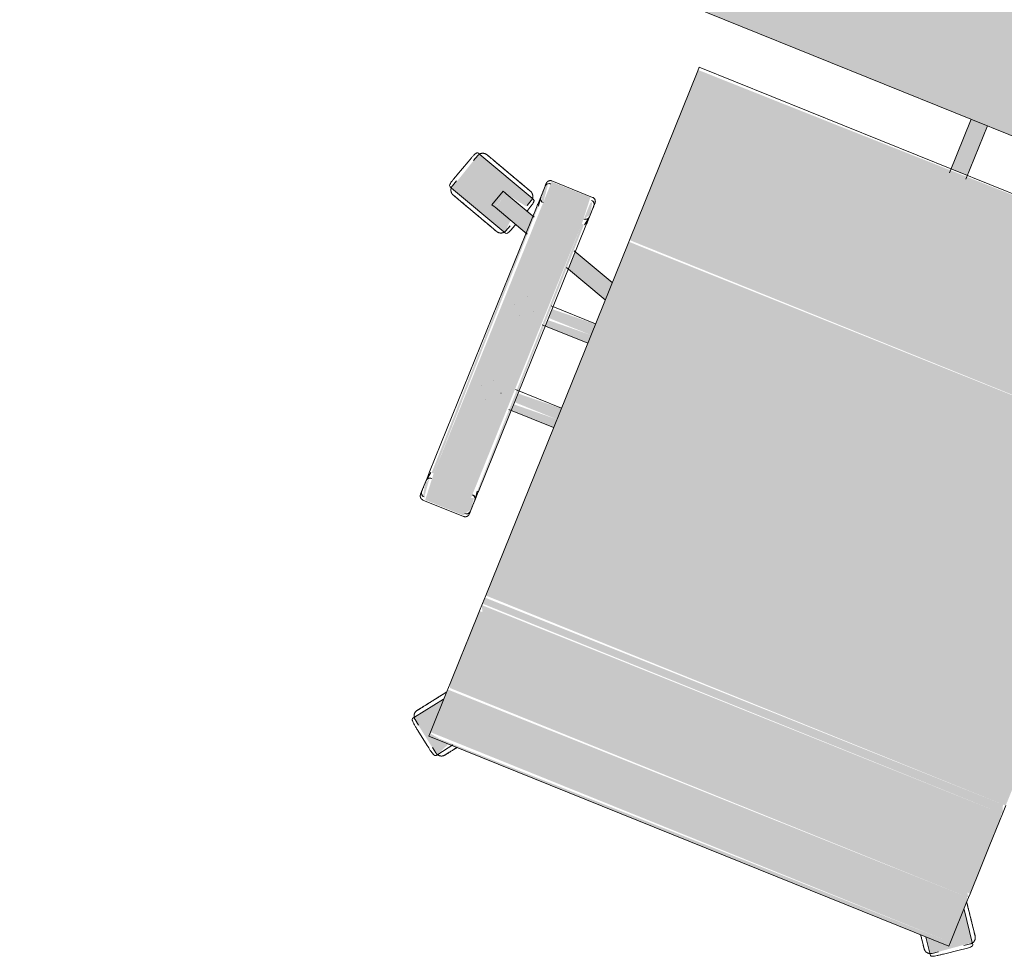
# Model space of a CAD drawing. Header units: millimetres. Extents: x -526411 to -400573, y 47353 to 130199.
# Tile 426 of 543: x -474789 to -474076, y 119518 to 120197. Entities that reach past the tile are written whole.
import ezdxf

# ---------------------------------------------------------------- set-up
doc = ezdxf.new("R2010")
doc.units = ezdxf.units.MM
doc.layers.add('I-FURN', color=30, linetype='Continuous', lineweight=18)

# ---------------------------------------------------------------- blocks, each defined once
blk = doc.blocks.new('80_KA_CE2_coupe werkplek 2P - Type 2-2942185-3e Verdieping - Percelen telling LI')
at = {"layer": 'I-FURN'}
blk.add_hatch(color=122, dxfattribs=at).paths.add_polyline_path([(825, -846.57), (825, -46.57), (-825, -46.57), (-825, -846.57), (744.17, -846.57)], flags=0)
blk.add_line((-825, -846.57), (825, -846.57), dxfattribs=at)
blk = doc.blocks.new('82_3B_bureaustoel - directie vierkant - 82_3B_bureaustoel - directie vierkant-V33-3e Verdieping - Percelen telling LI')
at = {"layer": 'I-FURN'}
for points in [[(6.35, 241.23), (6.35, 280), (-6.35, 280), (-6.35, 241.23)], [(203.2, 238.17), (201.96, 241.23), (-203.2, 238.97), (-203.2, 238.17), (149.8, 238.17)], [(203.2, 106.04), (203.2, 238.17), (-203.2, 238.17), (-203.2, 106.04), (181.65, 106.04)], [(-239.51, 104), (-241, 124.06), (-271.26, 124.06), (-271.26, 104)], [(-271.26, -104), (-273.51, 104), (-274.44, 102.72), (-272.85, -104), (-272.09, -104)], [(-239.51, -104), (-239.51, 104), (-271.26, 104), (-271.26, -104)], [(-236.34, -104), (-237.93, 104), (-239.51, 104), (-237.27, -104), (-236.45, -104)], [(203.2, 103.38), (203.2, 106.04), (-203.2, 104.71), (-203.2, 103.38), (182.73, 103.38)], [(203.2, -171.84), (203.2, 103.38), (-203.2, 103.38), (-203.2, -171.84), (202.56, -171.84)], [(-203.2, 34.13), (-203.2, 40.26), (-236.34, 38.62), (-236.34, 34.13), (-208.1, 34.13)], [(-203.2, 31.75), (-203.2, 34.13), (-236.34, 34.13), (-236.34, 31.75), (-207.14, 31.75)], [(-203.2, 25.62), (-203.2, 31.75), (-236.34, 30.11), (-236.34, 25.62), (-204.66, 25.62)], [(-203.2, -31.75), (-203.2, -25.62), (-236.34, -27.34), (-236.34, -31.75), (-223.83, -31.75)], [(-203.2, -34.13), (-203.2, -31.75), (-236.34, -31.75), (-236.34, -34.13), (-229.73, -34.13)], [(-203.2, -40.26), (-203.2, -34.13), (-236.34, -35.77), (-236.34, -40.26)], [(-239.51, -124.06), (-239.51, -104), (-271.26, -104), (-269.77, -124.06), (-257.75, -124.06)], [(203.2, -178.18), (201.02, -171.84), (-203.2, -173.43), (-203.2, -178.18), (200.88, -178.18)], [(203.2, -183.93), (202.49, -178.18), (-203.2, -179.37), (-200.88, -183.93), (200.5, -183.93)], [(203.2, -203.86), (203.2, -183.93), (-203.2, -183.93), (-203.2, -203.86), (196.43, -203.86)], [(203.2, -220.63), (203.2, -203.86), (-203.2, -203.86), (-203.2, -220.63), (197.75, -220.63)], [(203.2, -240.7), (203.2, -220.63), (-203.2, -220.63), (-203.2, -240.7), (201.99, -240.7)], [(203.2, -243.71), (201.03, -240.7), (-203.2, -240.7), (-201.99, -243.71), (203.14, -243.71)], [(203.2, -246.88), (201.92, -243.71), (-203.2, -245.33), (-203.2, -246.88), (157.55, -246.88)], [(203.2, -278.66), (203.2, -246.88), (-203.2, -246.88), (-203.2, -278.66), (192.97, -278.66)], [(-192.68, -292.2), (-187.87, -281.78), (-203.2, -279.49), (-203.4, -252.95), (-218.36, -273.54), (-193.05, -291.93)], [(192.68, -292.2), (217.92, -272.94), (203.2, -253.16), (201.75, -281.78), (185.14, -281.83), (192.24, -291.6)], [(203.2, -281.78), (203.2, -278.66), (-203.2, -280.69), (-201.94, -281.78), (202.67, -281.78)]]:
    blk.add_hatch(color=122, dxfattribs=at).paths.add_polyline_path(points, flags=0)
h = blk.add_hatch(color=122, dxfattribs=at)
h.paths.add_polyline_path([(-289.02, 77.22), (-288.28, 86.99), (-301.93, 92.89), (-298.44, 103.65), (-281.45, 100.53), (-279.92, 107.64), (-327.63, 123.15), (-336.73, 92.72), (-289.73, 77.45)], flags=0)
h.paths.add_polyline_path([(-303.02, 91.78), (-305.1, 92.45), (-303.01, 91.81)], flags=0)
h = blk.add_hatch(color=122, dxfattribs=at)
h.paths.add_polyline_path([(-239.51, 107.78), (-236.34, 112.52), (-238.42, 121.35), (-239.51, 120.38), (-239.51, 110.35)], flags=0)
h.paths.add_polyline_path([(-271.26, 107.82), (-272.93, 120.82), (-274.44, 119.44), (-273.72, 110.07), (-271.56, 108.09)], flags=0)
h = blk.add_hatch(color=122, dxfattribs=at)
h.paths.add_polyline_path([(-203.2, 59.35), (-203.2, 72.7), (-236.34, 83.47), (-236.34, 70.11), (-220.57, 64.99)], flags=0)
h.paths.add_polyline_path([(-274.44, 82.49), (-274.44, 95.85), (-298.44, 103.65), (-302.18, 91.51), (-278.09, 83.68)], flags=0)
h = blk.add_hatch(color=122, dxfattribs=at)
h.paths.add_polyline_path([(-239.51, -122.36), (-236.34, -118.2), (-237.57, -109.56), (-239.51, -110.35), (-239.51, -120.38)], flags=0)
h.paths.add_polyline_path([(-271.26, -122.36), (-272.62, -109.06), (-274.44, -112.52), (-272.36, -121.35)], flags=0)
for p, q in [((-6.35, 238.17), (-6.35, 280)), ((6.35, 280), (6.35, 238.17)), ((203.2, 241.23), (-203.2, 241.23)), ((-203.2, 238.17), (-203.2, 241.23)), ((-203.2, 106.04), (-203.2, 238.17)), ((-327.99, 121.59), (-329.46, 117.06)), ((-328.24, 123.34), (-326.92, 122.92)), ((-326.92, 122.92), (-279.92, 107.64)), ((-239.51, 124.72), (-271.26, 124.72)), ((-332.79, 114.81), (-336.71, 102.73)), ((-332.79, 114.81), (-336.71, 102.73)), ((-274.44, 119.44), (-274.44, 110.74)), ((-236.34, 110.7), (-236.34, 119.44)), ((-279.92, 107.64), (-278.6, 107.21)), ((-274.44, 111.4), (-274.44, 110.74)), ((-274.41, 110.32), (-273.43, 104)), ((-237.34, 104), (-236.37, 110.29)), ((-236.34, 110.7), (-236.34, 111.36)), ((-301.17, 104.53), (-305.1, 92.46)), ((-301.17, 104.53), (-299.1, 103.86)), ((-299.1, 103.86), (-298.44, 103.65)), ((-298.44, 103.65), (-273.48, 95.54)), ((-281.31, 101.42), (-279.84, 105.95)), ((-274.44, 104), (-274.44, -104)), ((-236.34, -104), (-236.34, 104)), ((-203.2, 103.38), (-203.2, 106.04)), ((-203.2, -171.84), (-203.2, 103.38)), ((-336.73, 92.72), (-338.05, 93.15)), ((-335.35, 98.95), (-336.82, 94.42)), ((-289.73, 77.45), (-336.73, 92.72)), ((-303.02, 91.78), (-305.1, 92.45)), ((-302.36, 91.57), (-303.02, 91.78)), ((-273.44, 82.17), (-302.36, 91.57)), ((-288.67, 78.77), (-287.2, 83.3)), ((-237.27, 83.77), (-203.2, 72.7)), ((-288.41, 77.02), (-289.73, 77.45)), ((-203.2, 59.35), (-237.93, 70.63)), ((-256.56, 40.48), (-256.51, 40.48)), ((-203.2, 40.48), (-237.93, 40.48)), ((-262.93, 31.77), (-262.93, 31.75)), ((-247.85, 31.77), (-247.85, 31.81)), ((-256.52, 25.4), (-256.56, 25.4)), ((-238.69, 25.4), (-203.2, 25.4)), ((-256.56, -25.4), (-256.51, -25.4)), ((-203.2, -25.4), (-239, -25.4)), ((-262.93, -31.77), (-262.93, -31.81)), ((-247.85, -31.77), (-247.85, -31.75)), ((-256.52, -40.48), (-256.56, -40.48)), ((-238.16, -40.48), (-203.2, -40.48)), ((-273.43, -104), (-274.41, -110.32)), ((-236.37, -110.29), (-237.34, -104)), ((-274.44, -110.74), (-274.44, -119.44)), ((-274.44, -110.74), (-274.44, -111.4)), ((-236.34, -119.44), (-236.34, -110.7)), ((-236.34, -111.36), (-236.34, -110.7)), ((-271.26, -124.72), (-239.51, -124.72)), ((-203.2, -178.18), (-203.2, -171.84)), ((-203.2, -183.93), (-203.2, -178.18)), ((203.2, -171.84), (203.2, -178.18)), ((203.2, -178.18), (203.2, -183.93)), ((-203.2, -203.86), (-203.2, -183.93)), ((203.2, -183.93), (203.2, -203.86)), ((-203.2, -220.63), (-203.2, -203.86)), ((203.2, -203.86), (203.2, -220.63)), ((-203.2, -240.7), (-203.2, -220.63)), ((203.2, -220.63), (203.2, -240.7)), ((-203.2, -243.71), (-203.2, -240.7)), ((203.2, -240.7), (203.2, -243.71)), ((-203.2, -246.88), (-203.2, -243.71)), ((-203.2, -278.66), (-203.2, -246.88)), ((203.2, -243.71), (203.2, -246.88)), ((203.2, -246.88), (203.2, -278.66)), ((-217.92, -272.94), (-203.4, -252.95)), ((203.4, -252.95), (217.92, -272.94)), ((-218.74, -274.06), (-217.92, -272.94)), ((-217, -274.36), (-213.14, -277.16)), ((213.14, -277.16), (217, -274.36)), ((217.92, -272.94), (218.74, -274.06)), ((-212.02, -281.02), (-201.75, -288.49)), ((-212.02, -281.02), (-201.75, -288.49)), ((-203.2, -281.84), (-203.2, -278.66)), ((-203.2, -281.84), (203.2, -281.84)), ((-184.68, -281.2), (-192.24, -291.6)), ((192.24, -291.6), (185.17, -281.87)), ((201.75, -288.49), (212.02, -281.02)), ((201.75, -288.49), (212.02, -281.02)), ((203.2, -278.66), (203.2, -281.84)), ((-197.73, -288.36), (-193.88, -291.16)), ((-192.24, -291.6), (-193.05, -292.72)), ((193.05, -292.72), (192.24, -291.6)), ((193.88, -291.16), (197.73, -288.36))]:
    blk.add_line(p, q, dxfattribs=at)
at = {"layer": 'I-FURN', "flags": 128}
for points in [[(-327.99, 121.59), (-327.93, 121.77), (-327.86, 121.95), (-327.78, 122.12), (-327.7, 122.3), (-327.61, 122.46), (-327.51, 122.63), (-327.41, 122.79), (-327.3, 122.94), (-327.18, 123.09), (-327.06, 123.24), (-326.93, 123.38), (-326.8, 123.52), (-326.66, 123.65), (-326.52, 123.77), (-326.37, 123.89), (-326.21, 124.01), (-326.06, 124.11), (-325.9, 124.21)], [(-325.89, 124.21), (-325.73, 124.31), (-325.56, 124.4), (-325.39, 124.48), (-325.21, 124.55), (-325.03, 124.62), (-324.85, 124.68), (-324.67, 124.73), (-324.48, 124.77), (-324.3, 124.81), (-324.11, 124.84), (-323.92, 124.86), (-323.73, 124.88), (-323.54, 124.88), (-323.35, 124.88), (-323.16, 124.87), (-322.97, 124.86), (-322.78, 124.83), (-322.59, 124.8), (-322.4, 124.77), (-322.22, 124.72), (-322.04, 124.67), (-321.99, 124.65)], [(-302.44, 118.3), (-303.22, 118.55), (-304, 118.81), (-304.78, 119.06), (-305.56, 119.31), (-306.33, 119.56), (-307.09, 119.81), (-307.84, 120.05), (-308.59, 120.3), (-309.33, 120.54), (-310.05, 120.77), (-310.77, 121), (-311.47, 121.23), (-312.15, 121.46), (-312.82, 121.67), (-313.48, 121.89), (-314.11, 122.09), (-314.73, 122.29), (-315.33, 122.49), (-315.91, 122.68), (-316.46, 122.86), (-317, 123.03), (-317.51, 123.19), (-317.99, 123.35), (-318.45, 123.5), (-318.89, 123.64), (-319.3, 123.78), (-319.68, 123.9), (-320.04, 124.02), (-320.36, 124.12), (-320.66, 124.22), (-320.93, 124.31), (-321.17, 124.38), (-321.38, 124.45), (-321.56, 124.51), (-321.7, 124.56), (-321.82, 124.6), (-321.91, 124.62), (-321.96, 124.64), (-321.99, 124.65)], [(-321.99, 124.65), (-321.97, 124.65), (-321.93, 124.63), (-321.85, 124.6), (-321.74, 124.57), (-321.6, 124.52), (-321.43, 124.47), (-321.23, 124.4), (-321, 124.33), (-320.74, 124.24), (-320.45, 124.15), (-320.13, 124.05), (-319.78, 123.93), (-319.4, 123.81), (-319, 123.68), (-318.57, 123.54), (-318.12, 123.39), (-317.64, 123.24), (-317.14, 123.07), (-316.61, 122.9), (-316.06, 122.72), (-315.49, 122.54), (-314.9, 122.35), (-314.28, 122.15), (-313.65, 121.94), (-313, 121.73), (-312.34, 121.51), (-311.65, 121.29), (-310.96, 121.07), (-310.25, 120.84), (-309.52, 120.6), (-308.79, 120.36), (-308.05, 120.12), (-307.29, 119.88), (-306.53, 119.63), (-305.76, 119.38), (-304.99, 119.13), (-304.21, 118.88), (-303.43, 118.62), (-302.65, 118.37), (-302.44, 118.3)], [(-274.44, 121.54), (-274.44, 121.67), (-274.43, 121.8), (-274.42, 121.92), (-274.4, 122.05), (-274.38, 122.17), (-274.35, 122.3), (-274.32, 122.42), (-274.28, 122.54), (-274.24, 122.66), (-274.19, 122.78), (-274.14, 122.9), (-274.08, 123.01), (-274.02, 123.12), (-273.95, 123.23), (-273.88, 123.34), (-273.81, 123.44), (-273.73, 123.54), (-273.65, 123.64), (-273.57, 123.73), (-273.48, 123.82), (-273.38, 123.91), (-273.29, 123.99), (-273.19, 124.07), (-273.08, 124.14), (-272.98, 124.22), (-272.87, 124.28), (-272.76, 124.34), (-272.65, 124.4), (-272.53, 124.45), (-272.41, 124.5), (-272.3, 124.55), (-272.17, 124.59), (-272.05, 124.62), (-271.93, 124.65), (-271.8, 124.67), (-271.68, 124.69), (-271.55, 124.71), (-271.43, 124.71), (-271.3, 124.72), (-271.26, 124.72)], [(-274.44, 120.11), (-274.44, 120.37), (-274.44, 120.61), (-274.44, 120.83), (-274.44, 121.01), (-274.44, 121.17), (-274.44, 121.3), (-274.44, 121.4), (-274.44, 121.48), (-274.44, 121.52), (-274.44, 121.54)], [(-274.44, 121.54), (-274.44, 121.53), (-274.44, 121.49), (-274.44, 121.42), (-274.44, 121.32), (-274.44, 121.19), (-274.44, 121.04), (-274.44, 120.86), (-274.44, 120.65), (-274.44, 120.42), (-274.44, 120.16), (-274.44, 119.87), (-274.44, 119.56), (-274.44, 119.23), (-274.44, 118.86), (-274.44, 118.48), (-274.44, 118.07), (-274.44, 117.64), (-274.44, 117.19), (-274.44, 116.72), (-274.44, 116.22), (-274.44, 115.71), (-274.44, 115.18), (-274.44, 114.63), (-274.44, 114.06), (-274.44, 113.48), (-274.44, 112.88), (-274.44, 112.27), (-274.44, 111.64), (-274.44, 111.01), (-274.44, 110.36), (-274.44, 109.7), (-274.44, 109.03), (-274.44, 108.36), (-274.44, 107.67), (-274.44, 106.98), (-274.44, 106.29), (-274.44, 105.59), (-274.44, 104.89), (-274.44, 104.19), (-274.44, 104)], [(-239.51, 124.72), (-239.39, 124.72), (-239.26, 124.71), (-239.13, 124.7), (-239.01, 124.68), (-238.88, 124.66), (-238.76, 124.63), (-238.64, 124.6), (-238.52, 124.56), (-238.4, 124.52), (-238.28, 124.47), (-238.16, 124.42), (-238.05, 124.36), (-237.94, 124.3), (-237.83, 124.23), (-237.72, 124.16), (-237.62, 124.09), (-237.52, 124.01), (-237.42, 123.93), (-237.33, 123.85), (-237.24, 123.76), (-237.15, 123.66), (-237.07, 123.57), (-236.99, 123.47), (-236.91, 123.36), (-236.84, 123.26), (-236.78, 123.15), (-236.71, 123.04), (-236.66, 122.93), (-236.6, 122.81), (-236.55, 122.69), (-236.51, 122.58), (-236.47, 122.45), (-236.44, 122.33), (-236.41, 122.21), (-236.39, 122.08), (-236.37, 121.96), (-236.35, 121.83), (-236.34, 121.71), (-236.34, 121.58), (-236.34, 121.54)], [(-236.34, 104), (-236.34, 104.7), (-236.34, 105.4), (-236.34, 106.1), (-236.34, 106.8), (-236.34, 107.49), (-236.34, 108.17), (-236.34, 108.85), (-236.34, 109.52), (-236.34, 110.18), (-236.34, 110.83), (-236.34, 111.47), (-236.34, 112.1), (-236.34, 112.72), (-236.34, 113.32), (-236.34, 113.91), (-236.34, 114.48), (-236.34, 115.03), (-236.34, 115.57), (-236.34, 116.09), (-236.34, 116.59), (-236.34, 117.06), (-236.34, 117.52), (-236.34, 117.96), (-236.34, 118.37), (-236.34, 118.76), (-236.34, 119.13), (-236.34, 119.47), (-236.34, 119.79), (-236.34, 120.08), (-236.34, 120.35), (-236.34, 120.59), (-236.34, 120.81), (-236.34, 121), (-236.34, 121.16), (-236.34, 121.29), (-236.34, 121.39), (-236.34, 121.47), (-236.34, 121.52), (-236.34, 121.54)], [(-236.34, 121.54), (-236.34, 121.53), (-236.34, 121.49), (-236.34, 121.42), (-236.34, 121.32), (-236.34, 121.19), (-236.34, 121.04), (-236.34, 120.86), (-236.34, 120.65), (-236.34, 120.42), (-236.34, 120.16), (-236.34, 120.11)], [(-302.44, 118.3), (-301.66, 118.05), (-300.88, 117.79), (-300.1, 117.54), (-299.33, 117.29), (-298.56, 117.04), (-297.8, 116.79), (-297.04, 116.54), (-296.29, 116.3), (-295.56, 116.06), (-294.83, 115.83), (-294.12, 115.59), (-293.42, 115.37), (-292.73, 115.14), (-292.06, 114.93), (-291.41, 114.71), (-290.77, 114.51), (-290.15, 114.31), (-289.55, 114.11), (-288.98, 113.92), (-288.42, 113.74), (-287.89, 113.57), (-287.38, 113.41), (-286.89, 113.25), (-286.43, 113.1), (-286, 112.96), (-285.59, 112.82), (-285.2, 112.7), (-284.85, 112.58), (-284.52, 112.48), (-284.22, 112.38), (-283.96, 112.29), (-283.72, 112.22), (-283.51, 112.15), (-283.33, 112.09), (-283.18, 112.04), (-283.06, 112), (-282.98, 111.98), (-282.92, 111.96), (-282.9, 111.95)], [(-282.9, 111.95), (-282.91, 111.95), (-282.96, 111.97), (-283.04, 111.99), (-283.15, 112.03), (-283.29, 112.08), (-283.46, 112.13), (-283.66, 112.2), (-283.89, 112.27), (-284.15, 112.36), (-284.44, 112.45), (-284.76, 112.55), (-285.11, 112.67), (-285.48, 112.79), (-285.88, 112.92), (-286.31, 113.06), (-286.76, 113.21), (-287.24, 113.36), (-287.75, 113.53), (-288.27, 113.7), (-288.82, 113.88), (-289.4, 114.06), (-289.99, 114.25), (-290.6, 114.45), (-291.23, 114.66), (-291.88, 114.87), (-292.55, 115.08), (-293.23, 115.31), (-293.93, 115.53), (-294.64, 115.76), (-295.36, 116), (-296.09, 116.24), (-296.84, 116.48), (-297.59, 116.72), (-298.35, 116.97), (-299.12, 117.22), (-299.89, 117.47), (-300.67, 117.72), (-301.45, 117.98), (-302.23, 118.23), (-302.44, 118.3)], [(-282.9, 111.95), (-282.72, 111.89), (-282.54, 111.82), (-282.36, 111.74), (-282.19, 111.66), (-282.03, 111.57), (-281.86, 111.47), (-281.7, 111.37), (-281.55, 111.26), (-281.4, 111.14), (-281.25, 111.02), (-281.11, 110.89), (-280.97, 110.76), (-280.84, 110.62), (-280.72, 110.48), (-280.6, 110.33), (-280.48, 110.17), (-280.38, 110.02), (-280.28, 109.85), (-280.18, 109.69), (-280.09, 109.52), (-280.01, 109.35), (-279.94, 109.17), (-279.87, 108.99), (-279.81, 108.81), (-279.76, 108.63), (-279.72, 108.44), (-279.68, 108.26), (-279.65, 108.07), (-279.63, 107.88), (-279.61, 107.69), (-279.61, 107.5), (-279.61, 107.31), (-279.62, 107.12), (-279.63, 106.93), (-279.65, 106.74), (-279.69, 106.55), (-279.72, 106.36), (-279.77, 106.18), (-279.82, 106), (-279.84, 105.95)], [(-333.76, 88.42), (-333.94, 88.48), (-334.12, 88.55), (-334.29, 88.62), (-334.46, 88.71), (-334.63, 88.8), (-334.8, 88.9), (-334.96, 89), (-335.11, 89.11), (-335.26, 89.22), (-335.41, 89.35), (-335.55, 89.47), (-335.69, 89.61), (-335.82, 89.75), (-335.94, 89.89), (-336.06, 90.04), (-336.18, 90.19), (-336.28, 90.35), (-336.38, 90.51), (-336.48, 90.68), (-336.56, 90.84), (-336.65, 91.02), (-336.72, 91.19), (-336.79, 91.37), (-336.84, 91.55), (-336.9, 91.74), (-336.94, 91.92), (-336.98, 92.11), (-337.01, 92.3), (-337.03, 92.49), (-337.04, 92.68), (-337.05, 92.87), (-337.05, 93.06), (-337.04, 93.25), (-337.03, 93.44), (-337, 93.63), (-336.97, 93.81), (-336.93, 94), (-336.89, 94.18), (-336.83, 94.37), (-336.82, 94.42)], [(-333.76, 88.42), (-333.75, 88.41), (-333.7, 88.4), (-333.62, 88.37), (-333.51, 88.33), (-333.37, 88.29), (-333.2, 88.23), (-333, 88.17), (-332.77, 88.09), (-332.51, 88.01), (-332.22, 87.91), (-331.9, 87.81), (-331.55, 87.7), (-331.18, 87.58), (-330.78, 87.45), (-330.35, 87.31), (-329.89, 87.16), (-329.41, 87), (-328.91, 86.84), (-328.38, 86.67), (-327.83, 86.49), (-327.26, 86.3), (-326.67, 86.11), (-326.06, 85.91), (-325.43, 85.71), (-324.78, 85.5), (-324.11, 85.28), (-323.43, 85.06), (-322.73, 84.83), (-322.02, 84.6), (-321.3, 84.37), (-320.56, 84.13), (-319.82, 83.89), (-319.07, 83.64), (-318.31, 83.39), (-317.54, 83.14), (-316.77, 82.89), (-315.99, 82.64), (-315.21, 82.39), (-314.43, 82.13), (-314.22, 82.06)], [(-314.22, 82.06), (-315, 82.32), (-315.78, 82.57), (-316.56, 82.82), (-317.33, 83.08), (-318.1, 83.33), (-318.86, 83.57), (-319.62, 83.82), (-320.36, 84.06), (-321.1, 84.3), (-321.83, 84.54), (-322.54, 84.77), (-323.24, 85), (-323.93, 85.22), (-324.6, 85.44), (-325.25, 85.65), (-325.89, 85.86), (-326.51, 86.06), (-327.1, 86.25), (-327.68, 86.44), (-328.24, 86.62), (-328.77, 86.79), (-329.28, 86.96), (-329.77, 87.12), (-330.23, 87.27), (-330.66, 87.41), (-331.07, 87.54), (-331.45, 87.67), (-331.81, 87.78), (-332.14, 87.89), (-332.43, 87.98), (-332.7, 88.07), (-332.94, 88.15), (-333.15, 88.22), (-333.33, 88.27), (-333.48, 88.32), (-333.59, 88.36), (-333.68, 88.39), (-333.74, 88.41), (-333.76, 88.41)], [(-314.22, 82.06), (-313.43, 81.81), (-312.65, 81.56), (-311.88, 81.3), (-311.1, 81.05), (-310.33, 80.8), (-309.57, 80.55), (-308.81, 80.31), (-308.07, 80.07), (-307.33, 79.83), (-306.6, 79.59), (-305.89, 79.36), (-305.19, 79.13), (-304.5, 78.91), (-303.83, 78.69), (-303.18, 78.48), (-302.54, 78.27), (-301.93, 78.07), (-301.33, 77.88), (-300.75, 77.69), (-300.19, 77.51), (-299.66, 77.34), (-299.15, 77.17), (-298.67, 77.01), (-298.2, 76.86), (-297.77, 76.72), (-297.36, 76.59), (-296.98, 76.46), (-296.62, 76.35), (-296.3, 76.24), (-296, 76.15), (-295.73, 76.06), (-295.49, 75.98), (-295.28, 75.91), (-295.1, 75.85), (-294.95, 75.81), (-294.84, 75.77), (-294.75, 75.74), (-294.7, 75.72), (-294.67, 75.71)], [(-294.67, 75.71), (-294.69, 75.72), (-294.73, 75.73), (-294.81, 75.76), (-294.92, 75.79), (-295.06, 75.84), (-295.23, 75.9), (-295.43, 75.96), (-295.66, 76.04), (-295.92, 76.12), (-296.21, 76.22), (-296.53, 76.32), (-296.88, 76.43), (-297.25, 76.55), (-297.66, 76.68), (-298.08, 76.82), (-298.54, 76.97), (-299.02, 77.13), (-299.52, 77.29), (-300.05, 77.46), (-300.6, 77.64), (-301.17, 77.83), (-301.76, 78.02), (-302.37, 78.22), (-303.01, 78.42), (-303.66, 78.63), (-304.32, 78.85), (-305, 79.07), (-305.7, 79.3), (-306.41, 79.53), (-307.13, 79.76), (-307.87, 80), (-308.61, 80.24), (-309.37, 80.49), (-310.13, 80.74), (-310.89, 80.99), (-311.67, 81.24), (-312.44, 81.49), (-313.22, 81.74), (-314, 82), (-314.22, 82.06)], [(-288.67, 78.77), (-288.73, 78.59), (-288.8, 78.41), (-288.88, 78.24), (-288.96, 78.07), (-289.05, 77.9), (-289.15, 77.74), (-289.25, 77.58), (-289.36, 77.42), (-289.48, 77.27), (-289.6, 77.12), (-289.73, 76.98), (-289.86, 76.85), (-290, 76.72), (-290.14, 76.59), (-290.29, 76.47), (-290.44, 76.36), (-290.6, 76.25), (-290.76, 76.15), (-290.93, 76.06), (-291.1, 75.97), (-291.27, 75.89), (-291.45, 75.81), (-291.63, 75.75), (-291.81, 75.69), (-291.99, 75.64), (-292.17, 75.59), (-292.36, 75.55), (-292.55, 75.53), (-292.74, 75.5), (-292.93, 75.49), (-293.12, 75.48), (-293.31, 75.48), (-293.5, 75.49), (-293.69, 75.51), (-293.88, 75.53), (-294.07, 75.56), (-294.25, 75.6), (-294.44, 75.64), (-294.62, 75.7), (-294.67, 75.71)], [(-274.44, -104), (-274.44, -104.7), (-274.44, -105.4), (-274.44, -106.1), (-274.44, -106.8), (-274.44, -107.49), (-274.44, -108.17), (-274.44, -108.85), (-274.44, -109.52), (-274.44, -110.18), (-274.44, -110.83), (-274.44, -111.47), (-274.44, -112.1), (-274.44, -112.72), (-274.44, -113.32), (-274.44, -113.91), (-274.44, -114.48), (-274.44, -115.03), (-274.44, -115.57), (-274.44, -116.09), (-274.44, -116.59), (-274.44, -117.06), (-274.44, -117.52), (-274.44, -117.96), (-274.44, -118.37), (-274.44, -118.76), (-274.44, -119.13), (-274.44, -119.47), (-274.44, -119.79), (-274.44, -120.08), (-274.44, -120.35), (-274.44, -120.59), (-274.44, -120.81), (-274.44, -121), (-274.44, -121.16), (-274.44, -121.29), (-274.44, -121.39), (-274.44, -121.47), (-274.44, -121.52), (-274.44, -121.54)], [(-236.34, -121.54), (-236.34, -121.53), (-236.34, -121.49), (-236.34, -121.42), (-236.34, -121.32), (-236.34, -121.19), (-236.34, -121.04), (-236.34, -120.86), (-236.34, -120.65), (-236.34, -120.42), (-236.34, -120.16), (-236.34, -119.87), (-236.34, -119.56), (-236.34, -119.23), (-236.34, -118.86), (-236.34, -118.48), (-236.34, -118.07), (-236.34, -117.64), (-236.34, -117.19), (-236.34, -116.72), (-236.34, -116.22), (-236.34, -115.71), (-236.34, -115.18), (-236.34, -114.63), (-236.34, -114.06), (-236.34, -113.48), (-236.34, -112.88), (-236.34, -112.27), (-236.34, -111.64), (-236.34, -111.01), (-236.34, -110.36), (-236.34, -109.7), (-236.34, -109.03), (-236.34, -108.36), (-236.34, -107.67), (-236.34, -106.98), (-236.34, -106.29), (-236.34, -105.59), (-236.34, -104.89), (-236.34, -104.19), (-236.34, -104)], [(-274.44, -121.54), (-274.44, -121.53), (-274.44, -121.49), (-274.44, -121.42), (-274.44, -121.32), (-274.44, -121.19), (-274.44, -121.04), (-274.44, -120.86), (-274.44, -120.65), (-274.44, -120.42), (-274.44, -120.16), (-274.44, -120.11)], [(-236.34, -120.11), (-236.34, -120.37), (-236.34, -120.61), (-236.34, -120.83), (-236.34, -121.01), (-236.34, -121.17), (-236.34, -121.3), (-236.34, -121.4), (-236.34, -121.48), (-236.34, -121.52), (-236.34, -121.54)], [(-271.26, -124.72), (-271.39, -124.72), (-271.52, -124.71), (-271.64, -124.7), (-271.77, -124.68), (-271.89, -124.66), (-272.02, -124.63), (-272.14, -124.6), (-272.26, -124.56), (-272.38, -124.52), (-272.5, -124.47), (-272.62, -124.42), (-272.73, -124.36), (-272.84, -124.3), (-272.95, -124.23), (-273.06, -124.16), (-273.16, -124.09), (-273.26, -124.01), (-273.36, -123.93), (-273.45, -123.85), (-273.54, -123.76), (-273.63, -123.66), (-273.71, -123.57), (-273.79, -123.47), (-273.86, -123.36), (-273.94, -123.26), (-274, -123.15), (-274.06, -123.04), (-274.12, -122.93), (-274.17, -122.81), (-274.22, -122.69), (-274.27, -122.58), (-274.31, -122.45), (-274.34, -122.33), (-274.37, -122.21), (-274.39, -122.08), (-274.41, -121.96), (-274.43, -121.83), (-274.43, -121.71), (-274.44, -121.58), (-274.44, -121.54)], [(-236.34, -121.54), (-236.34, -121.67), (-236.35, -121.8), (-236.36, -121.92), (-236.38, -122.05), (-236.4, -122.17), (-236.43, -122.3), (-236.46, -122.42), (-236.5, -122.54), (-236.54, -122.66), (-236.59, -122.78), (-236.64, -122.9), (-236.7, -123.01), (-236.76, -123.12), (-236.82, -123.23), (-236.89, -123.34), (-236.97, -123.44), (-237.05, -123.54), (-237.13, -123.64), (-237.21, -123.73), (-237.3, -123.82), (-237.39, -123.91), (-237.49, -123.99), (-237.59, -124.07), (-237.69, -124.14), (-237.8, -124.22), (-237.91, -124.28), (-238.02, -124.34), (-238.13, -124.4), (-238.25, -124.45), (-238.36, -124.5), (-238.48, -124.55), (-238.6, -124.59), (-238.73, -124.62), (-238.85, -124.65), (-238.97, -124.67), (-239.1, -124.69), (-239.23, -124.71), (-239.35, -124.71), (-239.48, -124.72), (-239.51, -124.72)], [(-203.44, -247.6), (-203.92, -248.26), (-204.39, -248.91), (-204.87, -249.58), (-205.36, -250.24), (-205.84, -250.9), (-205.97, -251.08)], [(-205.97, -251.08), (-205.49, -250.42), (-205, -249.75), (-204.52, -249.09), (-204.05, -248.43), (-203.57, -247.78)], [(203.44, -247.6), (203.92, -248.26), (204.39, -248.91), (204.87, -249.58), (205.36, -250.24), (205.84, -250.9), (205.97, -251.08)], [(205.97, -251.08), (205.49, -250.42), (205, -249.75), (204.52, -249.09), (204.05, -248.43), (203.57, -247.78)], [(-205.97, -251.08), (-206.45, -251.75), (-206.93, -252.41), (-207.42, -253.07), (-207.89, -253.73), (-208.37, -254.39), (-208.84, -255.04), (-209.31, -255.68), (-209.77, -256.31), (-210.23, -256.94), (-210.67, -257.56), (-211.11, -258.17), (-211.55, -258.76), (-211.97, -259.34), (-212.39, -259.91), (-212.79, -260.47), (-213.18, -261.01), (-213.57, -261.54), (-213.93, -262.05), (-214.29, -262.54), (-214.64, -263.01), (-214.96, -263.46), (-215.28, -263.9), (-215.58, -264.31), (-215.87, -264.7), (-216.13, -265.07), (-216.39, -265.42), (-216.62, -265.75), (-216.84, -266.05), (-217.04, -266.33), (-217.23, -266.58), (-217.39, -266.81), (-217.54, -267.01), (-217.67, -267.19), (-217.78, -267.34), (-217.87, -267.47), (-217.95, -267.57), (-218, -267.64), (-218.03, -267.69), (-218.05, -267.71)], [(-218.05, -267.71), (-218.04, -267.7), (-218.01, -267.66), (-217.96, -267.59), (-217.9, -267.5), (-217.81, -267.38), (-217.7, -267.23), (-217.58, -267.06), (-217.44, -266.87), (-217.28, -266.64), (-217.1, -266.4), (-216.9, -266.13), (-216.68, -265.83), (-216.45, -265.51), (-216.2, -265.17), (-215.94, -264.81), (-215.66, -264.42), (-215.36, -264.01), (-215.05, -263.58), (-214.73, -263.13), (-214.39, -262.67), (-214.03, -262.18), (-213.67, -261.68), (-213.29, -261.16), (-212.9, -260.62), (-212.5, -260.07), (-212.08, -259.5), (-211.66, -258.92), (-211.23, -258.33), (-210.79, -257.72), (-210.35, -257.11), (-209.89, -256.48), (-209.43, -255.85), (-208.97, -255.21), (-208.5, -254.56), (-208.02, -253.91), (-207.55, -253.25), (-207.06, -252.59), (-206.58, -251.93), (-206.1, -251.26), (-205.97, -251.08)], [(205.97, -251.08), (206.45, -251.75), (206.93, -252.41), (207.42, -253.07), (207.89, -253.73), (208.37, -254.39), (208.84, -255.04), (209.31, -255.68), (209.77, -256.31), (210.23, -256.94), (210.67, -257.56), (211.11, -258.17), (211.55, -258.76), (211.97, -259.34), (212.39, -259.91), (212.79, -260.47), (213.18, -261.01), (213.57, -261.54), (213.93, -262.05), (214.29, -262.54), (214.64, -263.01), (214.96, -263.46), (215.28, -263.9), (215.58, -264.31), (215.87, -264.7), (216.13, -265.07), (216.39, -265.42), (216.62, -265.75), (216.84, -266.05), (217.04, -266.33), (217.23, -266.58), (217.39, -266.81), (217.54, -267.01), (217.67, -267.19), (217.78, -267.34), (217.87, -267.47), (217.95, -267.57), (218, -267.64), (218.03, -267.69), (218.05, -267.71)], [(218.05, -267.71), (218.04, -267.7), (218.01, -267.66), (217.96, -267.59), (217.9, -267.5), (217.81, -267.38), (217.7, -267.23), (217.58, -267.06), (217.44, -266.87), (217.28, -266.64), (217.1, -266.4), (216.9, -266.13), (216.68, -265.83), (216.45, -265.51), (216.2, -265.17), (215.94, -264.81), (215.66, -264.42), (215.36, -264.01), (215.05, -263.58), (214.73, -263.13), (214.39, -262.67), (214.03, -262.18), (213.67, -261.68), (213.29, -261.16), (212.9, -260.62), (212.5, -260.07), (212.08, -259.5), (211.66, -258.92), (211.23, -258.33), (210.79, -257.72), (210.35, -257.11), (209.89, -256.48), (209.43, -255.85), (208.97, -255.21), (208.5, -254.56), (208.02, -253.91), (207.55, -253.25), (207.06, -252.59), (206.58, -251.93), (206.1, -251.26), (205.97, -251.08)], [(-217, -274.36), (-217.15, -274.25), (-217.29, -274.13), (-217.44, -274), (-217.57, -273.87), (-217.71, -273.73), (-217.83, -273.59), (-217.95, -273.44), (-218.07, -273.29), (-218.17, -273.13), (-218.28, -272.97), (-218.37, -272.8), (-218.46, -272.63), (-218.54, -272.46), (-218.62, -272.29), (-218.68, -272.11), (-218.74, -271.93), (-218.8, -271.74), (-218.84, -271.56), (-218.88, -271.37), (-218.91, -271.19), (-218.93, -271), (-218.95, -270.81), (-218.96, -270.62), (-218.96, -270.43), (-218.95, -270.24), (-218.94, -270.05), (-218.91, -269.86), (-218.88, -269.67), (-218.85, -269.48), (-218.8, -269.3), (-218.75, -269.11), (-218.69, -268.93), (-218.62, -268.75), (-218.55, -268.58), (-218.47, -268.41), (-218.38, -268.24), (-218.29, -268.07), (-218.19, -267.91), (-218.08, -267.75), (-218.05, -267.71)], [(218.05, -267.71), (218.16, -267.87), (218.26, -268.03), (218.36, -268.19), (218.45, -268.36), (218.53, -268.53), (218.6, -268.71), (218.67, -268.88), (218.73, -269.06), (218.79, -269.25), (218.84, -269.43), (218.87, -269.62), (218.91, -269.81), (218.93, -269.99), (218.95, -270.18), (218.96, -270.37), (218.96, -270.56), (218.95, -270.76), (218.94, -270.95), (218.92, -271.13), (218.89, -271.32), (218.85, -271.51), (218.81, -271.7), (218.76, -271.88), (218.7, -272.06), (218.63, -272.24), (218.56, -272.41), (218.48, -272.59), (218.39, -272.76), (218.3, -272.92), (218.2, -273.09), (218.1, -273.24), (217.98, -273.4), (217.86, -273.55), (217.74, -273.69), (217.61, -273.83), (217.47, -273.96), (217.33, -274.09), (217.19, -274.21), (217.04, -274.33), (217, -274.36)], [(-181.15, -281.74), (-181.56, -282.31), (-181.97, -282.87), (-182.36, -283.41), (-182.74, -283.93), (-183.11, -284.44), (-183.47, -284.93), (-183.81, -285.4), (-184.14, -285.86), (-184.46, -286.29), (-184.76, -286.71), (-185.04, -287.1), (-185.31, -287.47), (-185.56, -287.82), (-185.8, -288.14), (-186.02, -288.44), (-186.22, -288.72), (-186.41, -288.97), (-186.57, -289.2), (-186.72, -289.41), (-186.85, -289.58), (-186.96, -289.74), (-187.05, -289.86), (-187.12, -289.96), (-187.18, -290.04), (-187.21, -290.08), (-187.23, -290.1)], [(-187.23, -290.1), (-187.22, -290.09), (-187.19, -290.05), (-187.14, -289.98), (-187.07, -289.89), (-186.99, -289.77), (-186.88, -289.63), (-186.76, -289.46), (-186.61, -289.26), (-186.45, -289.04), (-186.27, -288.79), (-186.08, -288.52), (-185.86, -288.23), (-185.63, -287.91), (-185.38, -287.56), (-185.12, -287.2), (-184.84, -286.81), (-184.54, -286.41), (-184.23, -285.98), (-183.9, -285.53), (-183.56, -285.06), (-183.21, -284.58), (-182.84, -284.07), (-182.46, -283.55), (-182.07, -283.01), (-181.67, -282.46), (-181.26, -281.89)], [(181.15, -281.74), (181.56, -282.31), (181.97, -282.87), (182.36, -283.41), (182.74, -283.93), (183.11, -284.44), (183.47, -284.93), (183.81, -285.4), (184.14, -285.86), (184.46, -286.29), (184.76, -286.71), (185.04, -287.1), (185.31, -287.47), (185.56, -287.82), (185.8, -288.14), (186.02, -288.44), (186.22, -288.72), (186.41, -288.97), (186.57, -289.2), (186.72, -289.41), (186.85, -289.58), (186.96, -289.74), (187.05, -289.86), (187.12, -289.96), (187.18, -290.04), (187.21, -290.08), (187.23, -290.1)], [(187.23, -290.1), (187.22, -290.09), (187.19, -290.05), (187.14, -289.98), (187.07, -289.89), (186.99, -289.77), (186.88, -289.63), (186.76, -289.46), (186.61, -289.26), (186.45, -289.04), (186.27, -288.79), (186.08, -288.52), (185.86, -288.23), (185.63, -287.91), (185.38, -287.56), (185.12, -287.2), (184.84, -286.81), (184.54, -286.41), (184.23, -285.98), (183.9, -285.53), (183.56, -285.06), (183.21, -284.58), (182.84, -284.07), (182.46, -283.55), (182.07, -283.01), (181.67, -282.46), (181.26, -281.89)], [(-187.23, -290.1), (-187.34, -290.26), (-187.46, -290.4), (-187.59, -290.55), (-187.72, -290.68), (-187.86, -290.81), (-188, -290.94), (-188.15, -291.06), (-188.3, -291.17), (-188.46, -291.28), (-188.62, -291.38), (-188.79, -291.48), (-188.95, -291.57), (-189.13, -291.65), (-189.3, -291.72), (-189.48, -291.79), (-189.66, -291.85), (-189.84, -291.9), (-190.03, -291.95), (-190.21, -291.99), (-190.4, -292.02), (-190.59, -292.04), (-190.78, -292.06), (-190.97, -292.07), (-191.16, -292.07), (-191.35, -292.06), (-191.54, -292.04), (-191.73, -292.02), (-191.92, -291.99), (-192.11, -291.96), (-192.29, -291.91), (-192.48, -291.86), (-192.66, -291.8), (-192.83, -291.73), (-193.01, -291.66), (-193.18, -291.58), (-193.35, -291.49), (-193.52, -291.4), (-193.68, -291.3), (-193.84, -291.19), (-193.88, -291.16)], [(193.88, -291.16), (193.72, -291.27), (193.56, -291.37), (193.4, -291.47), (193.23, -291.55), (193.06, -291.64), (192.88, -291.71), (192.7, -291.78), (192.52, -291.84), (192.34, -291.9), (192.16, -291.94), (191.97, -291.98), (191.78, -292.02), (191.59, -292.04), (191.4, -292.06), (191.21, -292.07), (191.02, -292.07), (190.83, -292.06), (190.64, -292.05), (190.45, -292.03), (190.27, -292), (190.08, -291.96), (189.89, -291.92), (189.71, -291.87), (189.53, -291.81), (189.35, -291.74), (189.17, -291.67), (189, -291.59), (188.83, -291.5), (188.66, -291.41), (188.5, -291.31), (188.34, -291.2), (188.19, -291.09), (188.04, -290.97), (187.9, -290.85), (187.76, -290.72), (187.62, -290.58), (187.5, -290.44), (187.37, -290.3), (187.26, -290.15), (187.23, -290.1)]]:
    blk.add_lwpolyline(points, dxfattribs=at)
at = {"layer": 'I-FURN'}
for centre, major_axis, ratio, start_param, end_param in [((-271.26, 119.44), (3.17, 0), 0.918218, 1.570796, 3.141593), ((-271.26, 119.44), (3.18, 0), 0.918252, 1.832596, 3.141593), ((-239.51, 119.44), (-3.17, 0), 0.918218, 3.141593, 4.712389), ((-239.51, 119.44), (3.18, 0), 0.918252, 0, 1.308997), ((-271.22, 110.74), (-3.22, 0), 0.918218, 0, 1.570796), ((-271.22, 110.74), (3.22, 0), 0.918252, 3.141593, 4.45059), ((-239.51, 110.7), (3.17, 0), 0.918218, 4.712389, 6.283185), ((-239.51, 110.7), (-3.17, 0), 0.918252, 1.832596, 3.141593), ((-271.22, -110.74), (3.22, 0), 0.918218, 1.58549, 3.141593), ((-271.22, -110.74), (3.22, 0), 0.918252, 1.570796, 3.141593), ((-239.51, -110.7), (3.17, 0), 0.918218, 0, 1.570796), ((-239.51, -110.7), (3.18, 0), 0.918252, 0, 1.308997), ((-271.26, -119.44), (3.17, 0), 0.918218, 3.141593, 4.712389), ((-271.26, -119.44), (3.17, 0), 0.918252, 3.141593, 4.45059), ((-239.51, -119.44), (3.17, 0), 0.918218, 4.712389, 6.283185), ((-239.51, -119.44), (3.17, 0), 0.918252, 4.974188, 6.283185)]:
    blk.add_ellipse(centre, major_axis=major_axis, ratio=ratio, start_param=start_param, end_param=end_param, dxfattribs=at)
for points, knots in [([(-328.24, 123.34), (-328.55, 123.43), (-328.96, 123.39), (-329.46, 123.02), (-329.94, 122.45), (-330.56, 121.28), (-331.16, 119.71), (-331.62, 118.36), (-332.11, 116.89), (-332.51, 115.67), (-332.79, 114.81)], [0, 0, 0, 0, 0.166667, 0.25, 0.333333, 0.5, 0.666667, 0.75, 0.833333, 1, 1, 1, 1]), ([(-279.94, 97.64), (-279.66, 98.5), (-279.26, 99.72), (-278.79, 101.19), (-278.38, 102.56), (-277.94, 104.18), (-277.75, 105.5), (-277.81, 106.23), (-278, 106.83), (-278.31, 107.1), (-278.6, 107.21)], [0, 0, 0, 0, 0.166667, 0.25, 0.333333, 0.5, 0.666667, 0.75, 0.833333, 1, 1, 1, 1]), ([(-336.71, 102.73), (-337.16, 101.33), (-337.83, 99.31), (-338.52, 96.95), (-338.9, 95.21), (-338.89, 93.77), (-338.41, 93.26), (-338.05, 93.15)], [0, 0, 0, 0, 0.285714, 0.428571, 0.571429, 0.785714, 1, 1, 1, 1]), ([(-288.41, 77.02), (-287.93, 76.86), (-287.26, 77.12), (-286.41, 78.42), (-285.7, 80.05), (-284.86, 82.48), (-284.21, 84.51), (-283.87, 85.56)], [0, 0, 0, 0, 0.285714, 0.428571, 0.571429, 0.785714, 1, 1, 1, 1]), ([(-218.74, -274.06), (-218.91, -274.33), (-219, -274.73), (-218.8, -275.32), (-218.42, -275.95), (-217.49, -276.9), (-216.18, -277.96), (-215.04, -278.82), (-213.8, -279.74), (-212.76, -280.49), (-212.02, -281.02)], [0, 0, 0, 0, 0.166667, 0.25, 0.333333, 0.5, 0.666667, 0.75, 0.833333, 1, 1, 1, 1]), ([(212.02, -281.02), (213.21, -280.16), (214.94, -278.91), (216.88, -277.41), (218.21, -276.23), (219.05, -275.06), (218.96, -274.37), (218.74, -274.06)], [0, 0, 0, 0, 0.285714, 0.428571, 0.571429, 0.785714, 1, 1, 1, 1]), ([(-201.75, -288.49), (-200.56, -289.35), (-198.84, -290.61), (-196.81, -291.99), (-195.27, -292.89), (-193.9, -293.33), (-193.27, -293.03), (-193.05, -292.72)], [0, 0, 0, 0, 0.285714, 0.428571, 0.571429, 0.785714, 1, 1, 1, 1]), ([(193.05, -292.72), (193.25, -292.97), (193.61, -293.18), (194.23, -293.17), (194.95, -293), (196.14, -292.42), (197.55, -291.5), (198.72, -290.68), (199.98, -289.78), (201.01, -289.02), (201.75, -288.49)], [0, 0, 0, 0, 0.166667, 0.25, 0.333333, 0.5, 0.666667, 0.75, 0.833333, 1, 1, 1, 1])]:
    blk.add_open_spline(points, degree=3, knots=knots, dxfattribs=at)

msp = doc.modelspace()

# ---------------------------------------------------------------- block references
at = {"layer": 'I-FURN', "rotation": 337.9932616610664}
for name, p in [('80_KA_CE2_coupe werkplek 2P - Type 2-2942185-3e Verdieping - Percelen telling LI', (-473706.97, 120878.75)), ('82_3B_bureaustoel - directie vierkant - 82_3B_bureaustoel - directie vierkant-V33-3e Verdieping - Percelen telling LI', (-474198.65, 119862.37))]:
    msp.add_blockref(name, p, dxfattribs=at)

doc.saveas('drawing.dxf')
